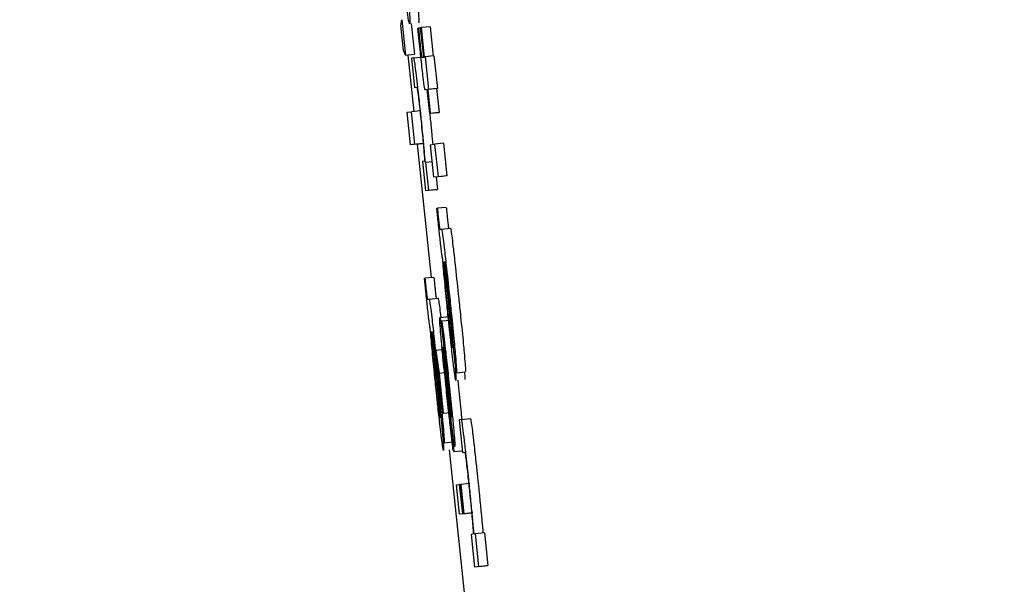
# Model space of a CAD drawing. Header units: inches. Extents: x 170 to 312, y 215 to 248.
# Tile 568 of 656: x 259.5719 to 259.5935, y 223.9595 to 223.9719. Entities that reach past the tile are written whole.
import ezdxf

# ---------------------------------------------------------------- set-up
doc = ezdxf.new("R2010")
doc.units = ezdxf.units.IN
doc.header["$LTSCALE"] = 0.25
doc.header["$MEASUREMENT"] = 0
doc.layers.add('ANNOTATIONS', color=1, linetype='Continuous')
doc.layers.add('MOTOR LH', color=7, linetype='Continuous')
doc.styles.add('ARIAL', font='arial.ttf', dxfattribs={"height": 0.09375})
doc.dimstyles.new('STANDARD$0', dxfattribs={"dimtxt": 0.09375, "dimasz": 0.09375, "dimexe": 0.03125, "dimexo": 0.046875, "dimgap": 0.09, "dimtad": 0, "dimtih": 1, "dimtoh": 1, "dimdec": 4, "dimzin": 0, "dimdsep": 46, "dimtxsty": 'ARIAL', "dimcen": 0.09, "dimadec": 0, "dimazin": 0, "dimtfac": 1, "dimtdec": 4, "dimtofl": 0, "dimtmove": 0, "dimatfit": 1, "dimfxl": 1, "dimtolj": 1, "dimtzin": 0, "dimarcsym": 0})

# ---------------------------------------------------------------- blocks, each defined once
blk = doc.blocks.new('*D123')
at = {"layer": 'ANNOTATIONS', "color": 0, "lineweight": -2, "transparency": 16777216}
for p, q in [((259.279574, 224.436735), (261.125537, 224.436735)), ((261.094287, 224.342985), (261.094287, 222.643354)), ((261.094287, 220.508863), (261.094287, 222.208494)), ((260.363761, 220.415113), (261.125537, 220.415113))]:
    blk.add_line(p, q, dxfattribs=at)
at = {"layer": 'ANNOTATIONS', "color": 0, "transparency": 16777216}
for points in [[(261.078662, 224.342985), (261.109912, 224.342985), (261.094287, 224.436735)], [(261.078662, 220.508863), (261.109912, 220.508863), (261.094287, 220.415113)]]:
    blk.add_solid(points, dxfattribs=at)
at = {"layer": 'defpoints', "color": 0, "transparency": 16777216}
for p in [(259.232699, 224.436735), (260.316886, 220.415113), (261.094287, 220.415113)]:
    blk.add_point(p, dxfattribs=at)
at = {"layer": 'ANNOTATIONS', "color": 0, "transparency": 16777216, "insert": (261.094287, 222.425924), "char_height": 0.09375, "attachment_point": 5, "style": 'ARIAL'}
blk.add_mtext('\\A1;OPENING\\PHEIGHT', dxfattribs=at)
blk = doc.blocks.new('*D124')
at = {"layer": 'ANNOTATIONS', "color": 0, "lineweight": -2, "transparency": 16777216}
for p, q in [((259.279574, 225.272719), (261.780525, 225.272719)), ((261.749275, 225.178969), (261.749275, 223.061346)), ((261.749275, 220.508863), (261.749275, 222.626486)), ((261.284106, 220.415113), (261.780525, 220.415113))]:
    blk.add_line(p, q, dxfattribs=at)
at = {"layer": 'ANNOTATIONS', "color": 0, "transparency": 16777216}
for points in [[(261.73365, 225.178969), (261.7649, 225.178969), (261.749275, 225.272719)], [(261.73365, 220.508863), (261.7649, 220.508863), (261.749275, 220.415113)]]:
    blk.add_solid(points, dxfattribs=at)
at = {"layer": 'defpoints', "color": 0, "transparency": 16777216}
for p in [(259.232699, 225.272719), (261.237231, 220.415113), (261.749275, 220.415113)]:
    blk.add_point(p, dxfattribs=at)
at = {"layer": 'ANNOTATIONS', "color": 0, "transparency": 16777216, "insert": (261.749275, 222.843916), "char_height": 0.09375, "attachment_point": 5, "style": 'ARIAL'}
blk.add_mtext('\\A1;TOTAL\\PHEIGHT', dxfattribs=at)

msp = doc.modelspace()

# ---------------------------------------------------------------- linework, layer by layer
at = {"layer": 'MOTOR LH'}
for p, q in [((259.580245, 223.971743), (259.580268, 223.971867)), ((259.580302, 223.971203), (259.580245, 223.971743)), ((259.580268, 223.971867), (259.58035, 223.971089)), ((259.580475, 223.971783), (259.580546, 223.97111)), ((259.580621, 223.971685), (259.580632, 223.971687)), ((259.580682, 223.971692), (259.580632, 223.971687)), ((259.580682, 223.971693), (259.580693, 223.971695)), ((259.58075, 223.97105), (259.580682, 223.971693)), ((259.580889, 223.971716), (259.580693, 223.971695)), ((259.580693, 223.971695), (259.580761, 223.971051)), ((259.580889, 223.971716), (259.580957, 223.971072)), ((259.58035, 223.971089), (259.580302, 223.971203)), ((259.58035, 223.971089), (259.580546, 223.97111)), ((259.580399, 223.971094), (259.580529, 223.969855)), ((259.58053, 223.97103), (259.580483, 223.971025)), ((259.580483, 223.971025), (259.58055, 223.970381)), ((259.58053, 223.97103), (259.580688, 223.971047)), ((259.580707, 223.971044), (259.58075, 223.97105)), ((259.580761, 223.971051), (259.580779, 223.971053)), ((259.580974, 223.971074), (259.580779, 223.971053)), ((259.580779, 223.971053), (259.580854, 223.970338)), ((259.580974, 223.971074), (259.58105, 223.970359)), ((259.58055, 223.970381), (259.580596, 223.970387)), ((259.580825, 223.970335), (259.580784, 223.97033)), ((259.580784, 223.97033), (259.580784, 223.97033)), ((259.58088, 223.969814), (259.580825, 223.970335)), ((259.581032, 223.970357), (259.580836, 223.970337)), ((259.580854, 223.970338), (259.580836, 223.970337)), ((259.580836, 223.970337), (259.580891, 223.969816)), ((259.58105, 223.970359), (259.580854, 223.970338)), ((259.58105, 223.970359), (259.581032, 223.970357)), ((259.581032, 223.970357), (259.581087, 223.969836)), ((259.580384, 223.969838), (259.58048, 223.96985)), ((259.580459, 223.969123), (259.580384, 223.969838)), ((259.580676, 223.969871), (259.58048, 223.96985)), ((259.580556, 223.969135), (259.58048, 223.96985)), ((259.581076, 223.969834), (259.58088, 223.969814)), ((259.580891, 223.969816), (259.58088, 223.969814)), ((259.580891, 223.969816), (259.581087, 223.969836)), ((259.581087, 223.969836), (259.581076, 223.969834)), ((259.580655, 223.969144), (259.580459, 223.969123)), ((259.580556, 223.969135), (259.580751, 223.969156)), ((259.580604, 223.969138), (259.580911, 223.96621)), ((259.580751, 223.969156), (259.580655, 223.969144)), ((259.580892, 223.969125), (259.580989, 223.969138)), ((259.580931, 223.969323), (259.580948, 223.969133)), ((259.581184, 223.969158), (259.580989, 223.969138)), ((259.580989, 223.969138), (259.581064, 223.968423)), ((259.581184, 223.969158), (259.581259, 223.968444)), ((259.580556, 223.969135), (259.580459, 223.969123)), ((259.580892, 223.969125), (259.580967, 223.968411)), ((259.580765, 223.968766), (259.580721, 223.968761)), ((259.580721, 223.968761), (259.580788, 223.968117)), ((259.580795, 223.968736), (259.580786, 223.968735)), ((259.580932, 223.96875), (259.580795, 223.968736)), ((259.580859, 223.968127), (259.580795, 223.968736)), ((259.581163, 223.968432), (259.580967, 223.968411)), ((259.581064, 223.968423), (259.580967, 223.968411)), ((259.581026, 223.968417), (259.581055, 223.968147)), ((259.581259, 223.968444), (259.581064, 223.968423)), ((259.581259, 223.968444), (259.581163, 223.968432)), ((259.580984, 223.968138), (259.580788, 223.968117)), ((259.580859, 223.968127), (259.580788, 223.968117)), ((259.580859, 223.968127), (259.581055, 223.968147)), ((259.581055, 223.968147), (259.580984, 223.968138)), ((259.581038, 223.96773), (259.581049, 223.967731)), ((259.581245, 223.967752), (259.581049, 223.967731)), ((259.581103, 223.967271), (259.581139, 223.967275)), ((259.581139, 223.967275), (259.581335, 223.967296)), ((259.581188, 223.966557), (259.581197, 223.966559)), ((259.580766, 223.966194), (259.580777, 223.966196)), ((259.580973, 223.966216), (259.580777, 223.966196)), ((259.58124, 223.96613), (259.581298, 223.965568)), ((259.581246, 223.966172), (259.581307, 223.965584)), ((259.580831, 223.965735), (259.580867, 223.96574)), ((259.580867, 223.96574), (259.581063, 223.96576)), ((259.581102, 223.965337), (259.581298, 223.965358)), ((259.581141, 223.96525), (259.581143, 223.965251)), ((259.581208, 223.964607), (259.581141, 223.96525)), ((259.581339, 223.965271), (259.581143, 223.965251)), ((259.580916, 223.965021), (259.580926, 223.965023)), ((259.581467, 223.964123), (259.581392, 223.964837)), ((259.580974, 223.964637), (259.581035, 223.964049)), ((259.581179, 223.964629), (259.581013, 223.964612)), ((259.581013, 223.964612), (259.581085, 223.964112)), ((259.581072, 223.964057), (259.581013, 223.964612)), ((259.580968, 223.964594), (259.581026, 223.964033)), ((259.581241, 223.964214), (259.581293, 223.963739)), ((259.581178, 223.96323), (259.581072, 223.964057)), ((259.581085, 223.964112), (259.581228, 223.964127)), ((259.581085, 223.964112), (259.581178, 223.96323)), ((259.581312, 223.963446), (259.581235, 223.964145)), ((259.581467, 223.964123), (259.581663, 223.964143)), ((259.581497, 223.963956), (259.581506, 223.963874)), ((259.581196, 223.962587), (259.58112, 223.963301)), ((259.581335, 223.963246), (259.581178, 223.96323)), ((259.58136, 223.963163), (259.581364, 223.96315)), ((259.581577, 223.963096), (259.581527, 223.963089)), ((259.581527, 223.963089), (259.581602, 223.962375)), ((259.581577, 223.963096), (259.581773, 223.963116)), ((259.581346, 223.963036), (259.581414, 223.962393)), ((259.581196, 223.962587), (259.581391, 223.962608)), ((259.581306, 223.962429), (259.581656, 223.959085)), ((259.581414, 223.962393), (259.581598, 223.962412)), ((259.581602, 223.962375), (259.581646, 223.962381)), ((259.581467, 223.96166), (259.581538, 223.961669)), ((259.581535, 223.961017), (259.581467, 223.96166)), ((259.58155, 223.96167), (259.581538, 223.961669)), ((259.581606, 223.961026), (259.581538, 223.961669)), ((259.58155, 223.96167), (259.581564, 223.961672)), ((259.581618, 223.961028), (259.58155, 223.96167)), ((259.58176, 223.961693), (259.581564, 223.961672)), ((259.581564, 223.961672), (259.581632, 223.961029)), ((259.581731, 223.961037), (259.581535, 223.961017)), ((259.581606, 223.961026), (259.581535, 223.961017)), ((259.581606, 223.961026), (259.581801, 223.961047)), ((259.581827, 223.96105), (259.581618, 223.961028)), ((259.581632, 223.961029), (259.581618, 223.961028)), ((259.581801, 223.961047), (259.581731, 223.961037)), ((259.581831, 223.960579), (259.581791, 223.960574)), ((259.581791, 223.960574), (259.581867, 223.959859)), ((259.581888, 223.960586), (259.581855, 223.960582)), ((259.582084, 223.960607), (259.581888, 223.960586)), ((259.581963, 223.959872), (259.581888, 223.960586)), ((259.582084, 223.960607), (259.582159, 223.959892)), ((259.582062, 223.95988), (259.581867, 223.959859)), ((259.581963, 223.959872), (259.581867, 223.959859)), ((259.581963, 223.959872), (259.582159, 223.959892)), ((259.582159, 223.959892), (259.582062, 223.95988))]:
    msp.add_line(p, q, dxfattribs=at)
for points, knots in [([(259.58044, 223.971779), (259.580436, 223.971786), (259.580426, 223.971802), (259.580399, 223.971963), (259.580371, 223.97218), (259.580364, 223.97223)], [0, 0, 0, 0, 0.332333, 0.844706, 1, 1, 1, 1]), ([(259.58042, 223.972227), (259.580426, 223.972145), (259.580444, 223.971925), (259.580447, 223.971798), (259.580442, 223.971784), (259.58044, 223.971779)], [0, 0, 0, 0, 0.271126, 0.727289, 1, 1, 1, 1]), ([(259.580616, 223.972248), (259.580622, 223.972166), (259.580639, 223.971946), (259.580643, 223.971819), (259.580638, 223.971805), (259.580636, 223.9718)], [0, 0, 0, 0, 0.271127, 0.727308, 1, 1, 1, 1]), ([(259.580675, 223.971168), (259.580667, 223.971244), (259.580649, 223.971417), (259.580631, 223.971589), (259.580621, 223.971685)], [0, 0, 0, 0, 0.440299, 1, 1, 1, 1]), ([(259.580632, 223.971687), (259.580637, 223.971643), (259.580646, 223.971556), (259.580655, 223.971467), (259.580659, 223.971423)], [0, 0, 0, 0, 0.498333, 1, 1, 1, 1]), ([(259.580659, 223.971423), (259.580663, 223.971387), (259.580672, 223.971305), (259.580683, 223.971205), (259.580689, 223.971153), (259.580691, 223.971138)], [0, 0, 0, 0, 0.356404, 0.809189, 1, 1, 1, 1]), ([(259.580722, 223.970736), (259.580714, 223.970805), (259.580699, 223.970945), (259.580683, 223.971093), (259.580675, 223.971168)], [0, 0, 0, 0, 0.490638, 1, 1, 1, 1]), ([(259.580691, 223.971138), (259.580693, 223.971122), (259.580698, 223.971082), (259.580704, 223.971049), (259.580706, 223.971046), (259.580707, 223.971044)], [0, 0, 0, 0, 0.19183, 0.490839, 1, 1, 1, 1]), ([(259.580678, 223.969865), (259.580662, 223.970017), (259.580635, 223.970274), (259.580597, 223.9706), (259.580568, 223.970836), (259.580542, 223.971007), (259.580534, 223.971021), (259.58053, 223.97103)], [0, 0, 0, 0, 0.212814, 0.361089, 0.509795, 0.704435, 1, 1, 1, 1]), ([(259.580759, 223.970435), (259.580753, 223.970474), (259.580743, 223.970551), (259.580729, 223.970675), (259.580722, 223.970736)], [0, 0, 0, 0, 0.513864, 1, 1, 1, 1]), ([(259.580784, 223.97033), (259.580782, 223.970331), (259.580778, 223.970335), (259.580771, 223.970352), (259.580763, 223.970407), (259.580759, 223.970435)], [0, 0, 0, 0, 0.3909991, 0.6914593, 1, 1, 1, 1]), ([(259.580596, 223.970387), (259.5806, 223.970378), (259.580606, 223.970366), (259.580627, 223.970212), (259.580645, 223.970059), (259.580665, 223.96988), (259.580678, 223.969761), (259.580684, 223.969703)], [0, 0, 0, 0, 0.413248, 0.568848, 0.725744, 0.865889, 1, 1, 1, 1]), ([(259.580735, 223.969303), (259.580728, 223.969377), (259.58071, 223.969556), (259.58069, 223.969751), (259.580678, 223.969865)], [0, 0, 0, 0, 0.415639, 1, 1, 1, 1]), ([(259.580881, 223.969814), (259.580887, 223.969758), (259.580905, 223.969588), (259.58092, 223.969429), (259.580931, 223.969323)], [0, 0, 0, 0, 0.332399, 1, 1, 1, 1]), ([(259.580684, 223.969703), (259.580693, 223.969616), (259.580711, 223.969444), (259.580733, 223.969209), (259.580744, 223.969086), (259.580749, 223.969022)], [0, 0, 0, 0, 0.324284, 0.647812, 1, 1, 1, 1]), ([(259.580786, 223.968735), (259.580779, 223.968817), (259.580765, 223.968985), (259.580745, 223.969196), (259.580735, 223.969303)], [0, 0, 0, 0, 0.493602, 1, 1, 1, 1]), ([(259.580749, 223.969022), (259.580756, 223.968936), (259.580768, 223.968796), (259.580766, 223.968775), (259.580765, 223.968766)], [0, 0, 0, 0, 0.611118, 1, 1, 1, 1]), ([(259.581086, 223.967257), (259.58108, 223.967318), (259.581064, 223.967477), (259.581048, 223.967633), (259.581038, 223.96773)], [0, 0, 0, 0, 0.382107, 1, 1, 1, 1]), ([(259.581049, 223.967731), (259.581052, 223.967697), (259.581057, 223.967645), (259.581065, 223.967569), (259.581069, 223.967528), (259.581071, 223.967508)], [0, 0, 0, 0, 0.4881921, 0.7420954, 1, 1, 1, 1]), ([(259.581245, 223.967752), (259.581248, 223.967718), (259.581253, 223.967665), (259.581261, 223.967589), (259.581265, 223.967549), (259.581267, 223.967528)], [0, 0, 0, 0, 0.487253, 0.740643, 1, 1, 1, 1]), ([(259.581071, 223.967508), (259.581074, 223.967483), (259.581079, 223.967438), (259.581085, 223.967379), (259.581092, 223.967329), (259.581099, 223.967277), (259.581102, 223.967273), (259.581103, 223.967271)], [0, 0, 0, 0, 0.140206, 0.25626, 0.372252, 0.556819, 1, 1, 1, 1]), ([(259.581267, 223.967528), (259.58127, 223.967503), (259.581274, 223.967458), (259.581281, 223.967399), (259.581287, 223.967349), (259.581295, 223.967297), (259.581297, 223.967294), (259.581299, 223.967291)], [0, 0, 0, 0, 0.139463, 0.255576, 0.371675, 0.556397, 1, 1, 1, 1]), ([(259.581166, 223.966615), (259.581162, 223.966633), (259.581156, 223.966663), (259.581139, 223.966789), (259.581121, 223.966939), (259.581103, 223.967103), (259.581092, 223.967208), (259.581086, 223.967257)], [0, 0, 0, 0, 0.319055, 0.503693, 0.689602, 0.856835, 1, 1, 1, 1]), ([(259.581139, 223.967275), (259.581143, 223.967265), (259.58115, 223.967247), (259.581174, 223.967066), (259.581207, 223.966792), (259.581258, 223.966339), (259.581298, 223.965966), (259.581322, 223.965741)], [0, 0, 0, 0, 0.208176, 0.35151, 0.494828, 0.694302, 1, 1, 1, 1]), ([(259.581335, 223.967296), (259.581339, 223.967285), (259.581345, 223.967268), (259.58137, 223.967087), (259.581403, 223.966813), (259.581454, 223.96636), (259.581493, 223.965987), (259.581517, 223.965762)], [0, 0, 0, 0, 0.208174, 0.351507, 0.494832, 0.694304, 1, 1, 1, 1]), ([(259.581299, 223.96524), (259.581284, 223.96538), (259.58125, 223.965708), (259.581202, 223.9662), (259.581178, 223.966475), (259.581166, 223.966615)], [0, 0, 0, 0, 0.267267, 0.629525, 1, 1, 1, 1]), ([(259.581194, 223.966427), (259.581192, 223.966456), (259.581186, 223.966528), (259.581186, 223.966555), (259.581188, 223.966557), (259.581188, 223.966557)], [0, 0, 0, 0, 0.368429, 0.910268, 1, 1, 1, 1]), ([(259.581197, 223.966559), (259.581204, 223.96649), (259.581217, 223.966352), (259.581232, 223.966205), (259.58124, 223.96613)], [0, 0, 0, 0, 0.495343, 1, 1, 1, 1]), ([(259.581212, 223.966564), (259.581212, 223.966559), (259.581211, 223.966552), (259.581215, 223.966491), (259.581219, 223.966452), (259.58122, 223.966438)], [0, 0, 0, 0, 0.561119, 0.836843, 1, 1, 1, 1]), ([(259.581313, 223.965717), (259.581298, 223.965858), (259.581276, 223.966067), (259.581247, 223.966323), (259.581229, 223.966468), (259.581217, 223.966552), (259.581214, 223.96656), (259.581212, 223.966564)], [0, 0, 0, 0, 0.342892, 0.509873, 0.678206, 0.82399, 1, 1, 1, 1]), ([(259.581232, 223.966008), (259.581224, 223.966086), (259.581209, 223.966244), (259.581199, 223.966365), (259.581194, 223.966427)], [0, 0, 0, 0, 0.489094, 1, 1, 1, 1]), ([(259.58122, 223.966438), (259.581222, 223.966414), (259.581227, 223.966365), (259.581236, 223.966275), (259.581242, 223.966209), (259.581246, 223.966172)], [0, 0, 0, 0, 0.30204, 0.603526, 1, 1, 1, 1]), ([(259.580815, 223.965721), (259.580808, 223.965782), (259.580792, 223.965941), (259.580776, 223.966098), (259.580766, 223.966194)], [0, 0, 0, 0, 0.382123, 1, 1, 1, 1]), ([(259.580777, 223.966196), (259.58078, 223.966161), (259.580785, 223.966109), (259.580793, 223.966033), (259.580797, 223.965993), (259.580799, 223.965972)], [0, 0, 0, 0, 0.4881854, 0.7420853, 1, 1, 1, 1]), ([(259.580973, 223.966216), (259.580976, 223.966182), (259.580981, 223.96613), (259.580989, 223.966053), (259.580993, 223.966013), (259.580995, 223.965993)], [0, 0, 0, 0, 0.4872498, 0.7406295, 1, 1, 1, 1]), ([(259.580799, 223.965972), (259.580802, 223.965947), (259.580807, 223.965902), (259.580814, 223.965843), (259.58082, 223.965793), (259.580827, 223.965741), (259.58083, 223.965737), (259.580831, 223.965735)], [0, 0, 0, 0, 0.14021, 0.256223, 0.372221, 0.556782, 1, 1, 1, 1]), ([(259.580995, 223.965993), (259.580998, 223.965968), (259.581003, 223.965922), (259.581009, 223.965864), (259.581015, 223.965814), (259.581023, 223.965762), (259.581026, 223.965758), (259.581027, 223.965756)], [0, 0, 0, 0, 0.1394618, 0.2555854, 0.3716735, 0.5564004, 1, 1, 1, 1]), ([(259.581294, 223.96539), (259.581286, 223.965469), (259.581263, 223.965684), (259.581244, 223.965882), (259.581232, 223.966008)], [0, 0, 0, 0, 0.364579, 1, 1, 1, 1]), ([(259.580894, 223.965079), (259.58089, 223.965098), (259.580884, 223.965127), (259.580867, 223.965254), (259.580849, 223.965403), (259.580831, 223.965567), (259.58082, 223.965673), (259.580815, 223.965721)], [0, 0, 0, 0, 0.31904, 0.503684, 0.689592, 0.856837, 1, 1, 1, 1]), ([(259.580867, 223.96574), (259.580871, 223.965729), (259.580878, 223.965711), (259.580902, 223.96553), (259.580936, 223.965257), (259.580986, 223.964803), (259.581026, 223.964431), (259.58105, 223.964205)], [0, 0, 0, 0, 0.208173, 0.351516, 0.494832, 0.694303, 1, 1, 1, 1]), ([(259.581063, 223.96576), (259.581067, 223.965749), (259.581074, 223.965731), (259.581097, 223.965563), (259.581115, 223.965409), (259.581123, 223.965339)], [0, 0, 0, 0, 0.441544, 0.745558, 1, 1, 1, 1]), ([(259.581392, 223.964837), (259.581393, 223.964847), (259.581394, 223.964863), (259.581386, 223.964977), (259.581371, 223.96515), (259.581345, 223.965405), (259.581325, 223.965604), (259.581313, 223.965717)], [0, 0, 0, 0, 0.2249147, 0.3836395, 0.5429009, 0.7417055, 1, 1, 1, 1]), ([(259.581322, 223.965741), (259.581336, 223.965607), (259.581372, 223.965263), (259.581414, 223.964842), (259.581435, 223.964611), (259.58144, 223.964549)], [0, 0, 0, 0, 0.319392, 0.817391, 1, 1, 1, 1]), ([(259.581517, 223.965762), (259.581531, 223.965627), (259.581567, 223.965283), (259.581609, 223.964862), (259.581631, 223.964632), (259.581636, 223.96457)], [0, 0, 0, 0, 0.319392, 0.817392, 1, 1, 1, 1]), ([(259.581298, 223.965568), (259.581311, 223.965443), (259.581332, 223.965232), (259.581358, 223.964975), (259.581367, 223.964868), (259.581371, 223.96483)], [0, 0, 0, 0, 0.486709, 0.816717, 1, 1, 1, 1]), ([(259.581307, 223.965584), (259.581325, 223.965404), (259.581362, 223.965041), (259.581396, 223.964696), (259.581413, 223.964523)], [0, 0, 0, 0, 0.495941, 1, 1, 1, 1]), ([(259.581127, 223.964946), (259.581119, 223.965041), (259.581103, 223.965229), (259.581099, 223.965327), (259.581101, 223.965335), (259.581102, 223.965337)], [0, 0, 0, 0, 0.413877, 0.829373, 1, 1, 1, 1]), ([(259.581102, 223.965337), (259.581103, 223.965336), (259.581106, 223.965333), (259.581111, 223.965306), (259.581113, 223.96529)], [0, 0, 0, 0, 0.438045, 1, 1, 1, 1]), ([(259.581113, 223.96529), (259.581119, 223.965258), (259.581128, 223.965201), (259.581144, 223.965073), (259.581152, 223.965), (259.581154, 223.964987)], [0, 0, 0, 0, 0.526202, 0.915199, 1, 1, 1, 1]), ([(259.581143, 223.965251), (259.581147, 223.965233), (259.581155, 223.965199), (259.581178, 223.965027), (259.581195, 223.964892), (259.5812, 223.96485)], [0, 0, 0, 0, 0.406051, 0.813259, 1, 1, 1, 1]), ([(259.581352, 223.964865), (259.581344, 223.964935), (259.581325, 223.965094), (259.581305, 223.965284), (259.581294, 223.96539)], [0, 0, 0, 0, 0.437253, 1, 1, 1, 1]), ([(259.581027, 223.963705), (259.581012, 223.963844), (259.580978, 223.964172), (259.58093, 223.964664), (259.580906, 223.96494), (259.580894, 223.965079)], [0, 0, 0, 0, 0.26727, 0.629533, 1, 1, 1, 1]), ([(259.58094, 223.965029), (259.58094, 223.965023), (259.580939, 223.965016), (259.580943, 223.964956), (259.580947, 223.964917), (259.580948, 223.964902)], [0, 0, 0, 0, 0.561039, 0.83594, 1, 1, 1, 1]), ([(259.581041, 223.964181), (259.581026, 223.964322), (259.581004, 223.964531), (259.580975, 223.964788), (259.580957, 223.964933), (259.580945, 223.965017), (259.580942, 223.965024), (259.58094, 223.965029)], [0, 0, 0, 0, 0.342854, 0.509816, 0.6784, 0.82401, 1, 1, 1, 1]), ([(259.581403, 223.964299), (259.581394, 223.964376), (259.581372, 223.964565), (259.581335, 223.964899), (259.581309, 223.965141), (259.581299, 223.96524)], [0, 0, 0, 0, 0.285512, 0.705964, 1, 1, 1, 1]), ([(259.580922, 223.964891), (259.58092, 223.96492), (259.580914, 223.964992), (259.580914, 223.96502), (259.580916, 223.965021), (259.580916, 223.965021)], [0, 0, 0, 0, 0.368455, 0.910263, 1, 1, 1, 1]), ([(259.58096, 223.964473), (259.580952, 223.96455), (259.580937, 223.964709), (259.580927, 223.964829), (259.580922, 223.964891)], [0, 0, 0, 0, 0.489101, 1, 1, 1, 1]), ([(259.580926, 223.965023), (259.580932, 223.964955), (259.580946, 223.964817), (259.580961, 223.964669), (259.580968, 223.964594)], [0, 0, 0, 0, 0.495343, 1, 1, 1, 1]), ([(259.580948, 223.964902), (259.58095, 223.964878), (259.580955, 223.96483), (259.580964, 223.964739), (259.58097, 223.964674), (259.580974, 223.964637)], [0, 0, 0, 0, 0.302051, 0.603512, 1, 1, 1, 1]), ([(259.581233, 223.96387), (259.581212, 223.96407), (259.581177, 223.964411), (259.581142, 223.964768), (259.58113, 223.964909), (259.581127, 223.964946)], [0, 0, 0, 0, 0.511555, 0.870477, 1, 1, 1, 1]), ([(259.581154, 223.964987), (259.581163, 223.964908), (259.581191, 223.964667), (259.581221, 223.964397), (259.581241, 223.964214)], [0, 0, 0, 0, 0.327056, 1, 1, 1, 1]), ([(259.5812, 223.96485), (259.58121, 223.96476), (259.581236, 223.964541), (259.581275, 223.964185), (259.581301, 223.963939), (259.58131, 223.963853)], [0, 0, 0, 0, 0.308457, 0.758041, 1, 1, 1, 1]), ([(259.581381, 223.964666), (259.581379, 223.964673), (259.581375, 223.964685), (259.581362, 223.964778), (259.581355, 223.964843), (259.581352, 223.964865)], [0, 0, 0, 0, 0.491707, 0.824978, 1, 1, 1, 1]), ([(259.581371, 223.96483), (259.581374, 223.964789), (259.581381, 223.964709), (259.581382, 223.96467), (259.581381, 223.964667), (259.581381, 223.964666)], [0, 0, 0, 0, 0.4127429, 0.8263056, 1, 1, 1, 1]), ([(259.581168, 223.964693), (259.581168, 223.964688), (259.581166, 223.964678), (259.581173, 223.964592), (259.58118, 223.964515), (259.581182, 223.964485)], [0, 0, 0, 0, 0.376523, 0.755245, 1, 1, 1, 1]), ([(259.581174, 223.964666), (259.581173, 223.964671), (259.581172, 223.964679), (259.58117, 223.96469), (259.581169, 223.964692), (259.581168, 223.964693)], [0, 0, 0, 0, 0.305425, 0.610586, 1, 1, 1, 1]), ([(259.58119, 223.964542), (259.581188, 223.964565), (259.581183, 223.964605), (259.581178, 223.964642), (259.581175, 223.964658), (259.581174, 223.964666)], [0, 0, 0, 0, 0.374236, 0.683292, 1, 1, 1, 1]), ([(259.581231, 223.964464), (259.581228, 223.964487), (259.581221, 223.964541), (259.581214, 223.96458), (259.58121, 223.964598), (259.581208, 223.964607)], [0, 0, 0, 0, 0.268967, 0.63055, 1, 1, 1, 1]), ([(259.581022, 223.963855), (259.581014, 223.963933), (259.580991, 223.964149), (259.580972, 223.964347), (259.58096, 223.964473)], [0, 0, 0, 0, 0.364582, 1, 1, 1, 1]), ([(259.581182, 223.964485), (259.581189, 223.964417), (259.581205, 223.964241), (259.581227, 223.964033), (259.58124, 223.963905)], [0, 0, 0, 0, 0.389091, 1, 1, 1, 1]), ([(259.581235, 223.964145), (259.581228, 223.964214), (259.581212, 223.964353), (259.581198, 223.964479), (259.58119, 223.964542)], [0, 0, 0, 0, 0.496194, 1, 1, 1, 1]), ([(259.581263, 223.964189), (259.581254, 223.964269), (259.581242, 223.964371), (259.581233, 223.964447), (259.581231, 223.964464)], [0, 0, 0, 0, 0.781404, 1, 1, 1, 1]), ([(259.581413, 223.964523), (259.581419, 223.96446), (259.581435, 223.964292), (259.581445, 223.964175), (259.58145, 223.964102)], [0, 0, 0, 0, 0.371621, 1, 1, 1, 1]), ([(259.58144, 223.964549), (259.581448, 223.964458), (259.581464, 223.964276), (259.581472, 223.964142), (259.581469, 223.964129), (259.581467, 223.964123)], [0, 0, 0, 0, 0.344164, 0.688376, 1, 1, 1, 1]), ([(259.581636, 223.96457), (259.581644, 223.964479), (259.58166, 223.964296), (259.581668, 223.964163), (259.581665, 223.96415), (259.581663, 223.964143)], [0, 0, 0, 0, 0.344141, 0.688376, 1, 1, 1, 1]), ([(259.58112, 223.963301), (259.581121, 223.963311), (259.581123, 223.963327), (259.581114, 223.963441), (259.581099, 223.963614), (259.581074, 223.96387), (259.581053, 223.964069), (259.581041, 223.964181)], [0, 0, 0, 0, 0.22492, 0.383649, 0.542914, 0.74205, 1, 1, 1, 1]), ([(259.58105, 223.964205), (259.581064, 223.964071), (259.5811, 223.963727), (259.581142, 223.963306), (259.581163, 223.963076), (259.581169, 223.963014)], [0, 0, 0, 0, 0.319403, 0.817081, 1, 1, 1, 1]), ([(259.581302, 223.963828), (259.581296, 223.963889), (259.581282, 223.964012), (259.581269, 223.96413), (259.581263, 223.964189)], [0, 0, 0, 0, 0.49259, 1, 1, 1, 1]), ([(259.581455, 223.963951), (259.581452, 223.963962), (259.581445, 223.963981), (259.581424, 223.964134), (259.581408, 223.964258), (259.581403, 223.964299)], [0, 0, 0, 0, 0.445998, 0.812832, 1, 1, 1, 1]), ([(259.581026, 223.964033), (259.581039, 223.963907), (259.58106, 223.963696), (259.581086, 223.96344), (259.581096, 223.963332), (259.581099, 223.963294)], [0, 0, 0, 0, 0.486691, 0.8167, 1, 1, 1, 1]), ([(259.581035, 223.964049), (259.581053, 223.963868), (259.581091, 223.963505), (259.581125, 223.963161), (259.581142, 223.962987)], [0, 0, 0, 0, 0.495934, 1, 1, 1, 1]), ([(259.58145, 223.964102), (259.581453, 223.964066), (259.58146, 223.96397), (259.581457, 223.963959), (259.581455, 223.963951)], [0, 0, 0, 0, 0.377667, 1, 1, 1, 1]), ([(259.581646, 223.964122), (259.581649, 223.964086), (259.581655, 223.963991), (259.581653, 223.963979), (259.581651, 223.963972)], [0, 0, 0, 0, 0.3776409, 1, 1, 1, 1]), ([(259.58108, 223.96333), (259.581072, 223.963399), (259.581053, 223.963559), (259.581033, 223.963748), (259.581022, 223.963855)], [0, 0, 0, 0, 0.437242, 1, 1, 1, 1]), ([(259.581355, 223.962772), (259.581342, 223.962881), (259.581312, 223.96313), (259.581269, 223.963531), (259.581242, 223.963788), (259.581233, 223.96387)], [0, 0, 0, 0, 0.345631, 0.791104, 1, 1, 1, 1]), ([(259.58124, 223.963905), (259.581256, 223.963755), (259.58128, 223.963535), (259.581301, 223.963354), (259.581308, 223.963296)], [0, 0, 0, 0, 0.6800662, 1, 1, 1, 1]), ([(259.581293, 223.963739), (259.581302, 223.963656), (259.581319, 223.963507), (259.581337, 223.963339), (259.581346, 223.963269), (259.581348, 223.963252)], [0, 0, 0, 0, 0.492687, 0.876036, 1, 1, 1, 1]), ([(259.581351, 223.963336), (259.581345, 223.9634), (259.581331, 223.963549), (259.581313, 223.963727), (259.581302, 223.963828)], [0, 0, 0, 0, 0.431991, 1, 1, 1, 1]), ([(259.58131, 223.963853), (259.58133, 223.96366), (259.581364, 223.963333), (259.581395, 223.963011), (259.581406, 223.962889), (259.581408, 223.962867)], [0, 0, 0, 0, 0.540163, 0.915664, 1, 1, 1, 1]), ([(259.581506, 223.963874), (259.581527, 223.963677), (259.581556, 223.963399), (259.581578, 223.963165), (259.581584, 223.963097)], [0, 0, 0, 0, 0.706656, 1, 1, 1, 1]), ([(259.581131, 223.962764), (259.581122, 223.96284), (259.5811, 223.963029), (259.581063, 223.963363), (259.581037, 223.963605), (259.581027, 223.963705)], [0, 0, 0, 0, 0.2855206, 0.7059691, 1, 1, 1, 1]), ([(259.581109, 223.963131), (259.581107, 223.963138), (259.581103, 223.963149), (259.581091, 223.963243), (259.581083, 223.963307), (259.58108, 223.96333)], [0, 0, 0, 0, 0.49176, 0.824979, 1, 1, 1, 1]), ([(259.58138, 223.962846), (259.581372, 223.962919), (259.58135, 223.963106), (259.581326, 223.963317), (259.581312, 223.963446)], [0, 0, 0, 0, 0.390424, 1, 1, 1, 1]), ([(259.581364, 223.96315), (259.581364, 223.963155), (259.581365, 223.963164), (259.58136, 223.963239), (259.581354, 223.963307), (259.581351, 223.963336)], [0, 0, 0, 0, 0.368408, 0.738624, 1, 1, 1, 1]), ([(259.581099, 223.963294), (259.581102, 223.963254), (259.581109, 223.963173), (259.581111, 223.963134), (259.581109, 223.963131), (259.581109, 223.963131)], [0, 0, 0, 0, 0.412714, 0.82636, 1, 1, 1, 1]), ([(259.581308, 223.963296), (259.581313, 223.963249), (259.581327, 223.963138), (259.581339, 223.963065), (259.581344, 223.963045), (259.581346, 223.963036)], [0, 0, 0, 0, 0.290558, 0.692009, 1, 1, 1, 1]), ([(259.581348, 223.963252), (259.581349, 223.963242), (259.581352, 223.963217), (259.581357, 223.963187), (259.581359, 223.963172), (259.58136, 223.963163)], [0, 0, 0, 0, 0.22616, 0.533169, 1, 1, 1, 1]), ([(259.581631, 223.962736), (259.581621, 223.962818), (259.581601, 223.962981), (259.581584, 223.963082), (259.581579, 223.963092), (259.581577, 223.963096)], [0, 0, 0, 0, 0.360637, 0.720229, 1, 1, 1, 1]), ([(259.581773, 223.963116), (259.581778, 223.963102), (259.581785, 223.963078), (259.58181, 223.962898), (259.581824, 223.962784), (259.581827, 223.962757)], [0, 0, 0, 0, 0.527162, 0.884525, 1, 1, 1, 1]), ([(259.581142, 223.962987), (259.581147, 223.962925), (259.581163, 223.962756), (259.581173, 223.962639), (259.581179, 223.962566)], [0, 0, 0, 0, 0.371589, 1, 1, 1, 1]), ([(259.581169, 223.963014), (259.581177, 223.962922), (259.581193, 223.96274), (259.5812, 223.962607), (259.581197, 223.962593), (259.581196, 223.962587)], [0, 0, 0, 0, 0.344166, 0.688401, 1, 1, 1, 1]), ([(259.581408, 223.962867), (259.581415, 223.962784), (259.581429, 223.962619), (259.581434, 223.96252), (259.581431, 223.962511), (259.58143, 223.962507)], [0, 0, 0, 0, 0.377465, 0.755, 1, 1, 1, 1]), ([(259.581183, 223.962416), (259.58118, 223.962426), (259.581173, 223.962445), (259.581152, 223.962599), (259.581137, 223.962722), (259.581131, 223.962764)], [0, 0, 0, 0, 0.445998, 0.812828, 1, 1, 1, 1]), ([(259.581414, 223.962393), (259.581409, 223.962405), (259.581401, 223.962426), (259.581376, 223.962603), (259.58136, 223.962733), (259.581355, 223.962772)], [0, 0, 0, 0, 0.500334, 0.851312, 1, 1, 1, 1]), ([(259.581419, 223.962556), (259.581413, 223.962594), (259.581403, 223.962655), (259.581386, 223.962793), (259.58138, 223.962846)], [0, 0, 0, 0, 0.616554, 1, 1, 1, 1]), ([(259.581737, 223.961793), (259.581719, 223.961962), (259.581686, 223.96227), (259.58165, 223.96258), (259.581635, 223.962709), (259.581631, 223.962736)], [0, 0, 0, 0, 0.494415, 0.896106, 1, 1, 1, 1]), ([(259.581827, 223.962757), (259.581837, 223.962678), (259.581859, 223.962488), (259.581896, 223.962153), (259.581922, 223.961912), (259.581932, 223.961813)], [0, 0, 0, 0, 0.293946, 0.711444, 1, 1, 1, 1]), ([(259.581179, 223.962566), (259.581181, 223.96253), (259.581188, 223.962434), (259.581185, 223.962423), (259.581183, 223.962416)], [0, 0, 0, 0, 0.377598, 1, 1, 1, 1]), ([(259.581374, 223.962587), (259.581377, 223.962551), (259.581383, 223.962455), (259.581381, 223.962444), (259.581379, 223.962436)], [0, 0, 0, 0, 0.377597, 1, 1, 1, 1]), ([(259.58143, 223.962507), (259.581429, 223.962509), (259.581426, 223.962512), (259.581421, 223.962541), (259.581419, 223.962556)], [0, 0, 0, 0, 0.495157, 1, 1, 1, 1]), ([(259.581646, 223.962381), (259.581648, 223.962377), (259.581653, 223.962371), (259.581664, 223.962316), (259.581677, 223.962214), (259.581681, 223.96218)], [0, 0, 0, 0, 0.3987318, 0.8002066, 1, 1, 1, 1]), ([(259.581681, 223.96218), (259.581688, 223.962122), (259.581702, 223.962006), (259.581724, 223.961806), (259.581738, 223.96168), (259.581743, 223.961627)], [0, 0, 0, 0, 0.370875, 0.739986, 1, 1, 1, 1]), ([(259.581798, 223.961197), (259.58179, 223.961271), (259.581771, 223.961464), (259.58175, 223.961667), (259.581737, 223.961793)], [0, 0, 0, 0, 0.383084, 1, 1, 1, 1]), ([(259.581932, 223.961813), (259.581941, 223.961736), (259.581962, 223.961533), (259.581981, 223.961338), (259.581993, 223.961218)], [0, 0, 0, 0, 0.383231, 1, 1, 1, 1]), ([(259.581743, 223.961627), (259.581754, 223.961518), (259.581777, 223.9613), (259.581805, 223.961008), (259.581816, 223.960871), (259.581822, 223.960804)], [0, 0, 0, 0, 0.336025, 0.672859, 1, 1, 1, 1]), ([(259.581855, 223.960582), (259.581847, 223.960672), (259.58183, 223.960855), (259.581809, 223.961082), (259.581798, 223.961197)], [0, 0, 0, 0, 0.49201, 1, 1, 1, 1]), ([(259.581993, 223.961218), (259.582005, 223.961096), (259.582027, 223.96087), (259.582043, 223.960687), (259.58205, 223.960602)], [0, 0, 0, 0, 0.539796, 1, 1, 1, 1]), ([(259.581822, 223.960804), (259.581827, 223.960738), (259.581837, 223.960598), (259.581833, 223.960585), (259.581831, 223.960579)], [0, 0, 0, 0, 0.471167, 1, 1, 1, 1])]:
    msp.add_open_spline(points, degree=3, knots=knots, dxfattribs=at)

# ---------------------------------------------------------------- dimensions: what is measured, and where the dimension line sits
at = {"layer": 'ANNOTATIONS'}
for base, p1, p2, text, picture, middle in [((261.749275, 220.415113), (259.232699, 225.272719), (261.237231, 220.415113), 'TOTAL\\PHEIGHT', '*D124', (261.749275, 222.843916)), ((261.094287, 220.415113), (259.232699, 224.436735), (260.316886, 220.415113), 'OPENING\\PHEIGHT', '*D123', (261.094287, 222.425924))]:
    dim = msp.add_linear_dim(base=base, p1=p1, p2=p2, angle=90, text=text, dimstyle='STANDARD$0', dxfattribs=at)
    dim.commit()
    dim.dimension.update_dxf_attribs({"geometry": picture, "text_midpoint": middle})

doc.saveas('drawing.dxf')
